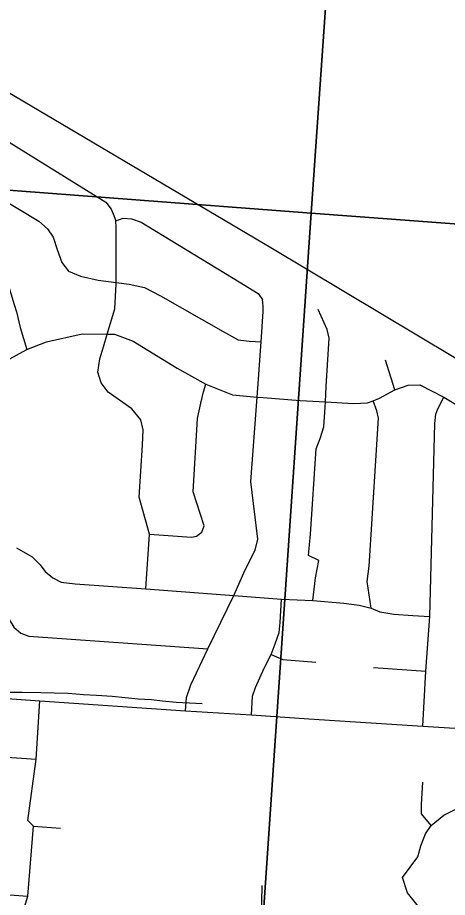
# Model space of a CAD drawing. Extents: x 114604 to 551442, y 316898 to 567001.
# Drawn here: x 246412 to 248711, y 371163 to 375870 of the extents above; entities that cross this region are included whole.
import ezdxf

# ---------------------------------------------------------------- set-up
doc = ezdxf.new("R2010")
doc.units = 0
for name, color, linetype in [('GE_P_Alignment_1000_Bearings', 7, 'Continuous'), ('GE_P_Alignment_100_Cardinal_Points', 7, 'Continuous'), ('PM_P_Cells', 7, 'Continuous'), ('SN_P_Signs', 7, 'Continuous')]:
    doc.layers.add(name, color=color, linetype=linetype)

msp = doc.modelspace()

# ---------------------------------------------------------------- linework, layer by layer
at = {"layer": 'GE_P_Alignment_1000_Bearings'}
msp.add_lwpolyline([(250508.7, 372998), (247766.3, 374638.2), (246195.1, 375567.8), (245437.2, 376027.6), (245090.6, 376222.4), (244780.5, 376326.4), (244598.6, 376352.8), (244209.5, 376384.3), (241175.5, 376619.7), (239126, 376782.8), (237186, 376936.8), (236633, 376943.8), (236087.9, 376906.7), (235729, 376838.1), (235500.2, 376784.4), (235156.1, 376700.1), (234744.8, 376558.4), (233651.7, 376170.5), (229917.7, 374911.8), (224941.6, 373260.9), (221439, 372074.3)], dxfattribs=at)
at = {"layer": 'GE_P_Alignment_100_Cardinal_Points'}
for p, q in [((248430.1, 373879.3), (248379.2, 374037.2)), ((248315.2, 372394.1), (248595.7, 372374.5)), ((246498.1, 371544.8), (246641.8, 371534.4)), ((247712.5, 370867.8), (247720.3, 371226.5))]:
    msp.add_line(p, q, dxfattribs=at)
for points in [[(244763.3, 374247.1), (244773.8, 374287), (244796.4, 374342.8), (244829, 374390.5), (244942.5, 374470.7), (245425.2, 374811.5), (245680.2, 374986.3), (245945.6, 375168.2), (246107.8, 375279.5), (246142.1, 375303.1), (246180.1, 375306.6), (246299, 375244.9), (246885.2, 374882.5), (246912.6, 374846.1), (246924.3, 374819.8), (246937.8, 374783.6)], [(245945.6, 375168.2), (245986, 375120.8), (246059.1, 375057.7), (246205.7, 374973.6), (246526.6, 374781), (246571.9, 374740.3), (246603.3, 374695.8), (246624.4, 374629.4), (246649.5, 374560.9), (246684.8, 374514.4), (246748.3, 374487.5), (246843.9, 374466.2), (246939.4, 374453.3), (247009.2, 374444), (247090.9, 374426.9), (247176.1, 374381.7), (247511, 374190.9), (247592.2, 374145.7), (247650, 374139), (247714.4, 374136)], [(245680.2, 374986.3), (245739.9, 374917.6), (245852.7, 374841.9), (245906.1, 374808.3), (246102.2, 374684.3), (246145.5, 374658.7), (246240.9, 374602.4), (246315.8, 374531.3), (246358.7, 374452.5), (246394.2, 374336.2), (246406.5, 374295.6), (246425.5, 374213.2), (246462.5, 374094.8)], [(247098.5, 372815), (247117.2, 373106.9), (247062.5, 373305), (247080, 373583.3), (247083.1, 373665.5), (247071.8, 373717.7), (247022.6, 373776.5), (246896.1, 373866.3), (246858.8, 373916.9), (246841.5, 373973.2), (246852.4, 374045.2), (246871.2, 374109.1), (246891.5, 374177), (246931.7, 374312.7), (246939.4, 374444.9), (246939.4, 374453.3), (246940.1, 374655.3), (246939.3, 374747.5), (246937.8, 374783.6)], [(246937.8, 374783.6), (246977.9, 374797.1), (247021.7, 374794.5), (247073.4, 374775.8), (247598.2, 374456.3), (247699.2, 374394.8), (247711, 374376.6), (247722.8, 374362.4)], [(247310.7, 372161.1), (247316.2, 372233.2), (247339.2, 372300.2), (247429.8, 372492.8), (247568.4, 372778.5), (247629.9, 372916.1), (247682.1, 373021.5), (247696.4, 373079.8), (247660.3, 373389.3), (247693.2, 373840.2), (247696.7, 373887.8), (247714.4, 374136), (247725.9, 374298.3), (247726.3, 374326.3), (247722.8, 374362.4)], [(247990.5, 372751.2), (248005.2, 372872.8), (248022.8, 372965), (247968.6, 372992.5), (247978.1, 373106.6), (248009.9, 373563.1), (248030.6, 373618.9), (248049.3, 373680.8), (248056.7, 373786.9), (248058.3, 373814.3), (248063.5, 373897.4), (248079.4, 374155.4), (248068, 374201.6), (248019.4, 374308.5)], [(246238.8, 373973.1), (246462.5, 374094.8), (246566.2, 374135.2), (246758.3, 374178.7), (246891.5, 374177), (246930, 374176.5), (247031.3, 374139), (247265, 373995.7), (247419, 373908.9), (247562.5, 373851.5), (247693.2, 373840.2), (247726, 373837.4), (247923.4, 373822.7), (248058.3, 373814.3), (248208.6, 373805), (248284.5, 373810), (248313.7, 373820.4), (248347.9, 373834.4), (248430.1, 373879.3)], [(247397.6, 373116.7), (247410.3, 373151.5), (247352.2, 373333.3), (247375.3, 373725.8), (247392.3, 373807.7), (247407, 373867.6), (247419, 373908.9)], [(248430.1, 373879.3), (248501.2, 373903.3), (248563.2, 373906.5), (248691.9, 373840.4), (248996.2, 373656.1), (249486.1, 373345.3)], [(248580.5, 372080), (248595.7, 372374.5), (248617.1, 372665.4), (248644.3, 373699), (248649, 373749.1), (248659.3, 373777), (248691.9, 373840.4)], [(248302.5, 372710.9), (248282.2, 372854.1), (248293.2, 372936.2), (248326.1, 373472.8), (248343.3, 373727), (248333.8, 373767.2), (248313.7, 373820.4)], [(247117.2, 373106.9), (247343, 373091.1), (247369.9, 373096.6), (247397.6, 373116.7)], [(246406.7, 373034), (246489.6, 372986), (246530.6, 372945.1), (246559.6, 372907.5), (246601.5, 372873.9), (246645, 372850.8), (246720.6, 372841.8), (247098.5, 372815), (247568.4, 372778.5), (247822.9, 372759.5), (247990.5, 372751.2), (248156.4, 372737.6), (248239, 372726.9), (248302.5, 372710.9), (248350.4, 372690.4), (248424.2, 372678.8), (248525.9, 372670.8), (248617.1, 372665.4)], [(246102.9, 372791.3), (246137.7, 372776), (246260.2, 372764.7), (246300.3, 372745.9), (246319.5, 372730.4), (246351.1, 372686.4), (246367.8, 372650), (246391.6, 372608.5), (246429.1, 372576.7), (246472.6, 372561.3), (247429.8, 372492.8)], [(247663.3, 372139.4), (247669.5, 372240.1), (247684, 372286.3), (247731, 372389.9), (247768.6, 372463.1), (247789.9, 372520.5), (247811.2, 372581.5), (247816, 372634.4), (247822.9, 372759.5)], [(247768.6, 372463.1), (247830.5, 372435.7), (248006.8, 372421.4)], [(244170.3, 372388.5), (244809.1, 372343.6), (245267.8, 372308.7), (245758.5, 372269.7), (246531.6, 372214.5), (247310.7, 372161.1), (247663.3, 372139.4), (247970.8, 372119), (248580.5, 372080), (248923.6, 372057.3)], [(246438.1, 370983), (246430.7, 371053.1), (246466.5, 371170.7), (246498.1, 371544.8), (246467.4, 371575.6), (246512.1, 371902.7), (246531.6, 372214.5)], [(248785.3, 370695.5), (248784.9, 370815.8), (248779.5, 370832.7), (248763.8, 370882.2), (248726.6, 370940.7), (248665.7, 371011.7), (248592.2, 371082), (248555.3, 371117.3), (248498.3, 371188.2), (248471.4, 371270.7), (248553.4, 371380.1), (248568.2, 371438.8), (248593.4, 371502.8), (248624.3, 371548.2), (248691.6, 371602.5), (248821.4, 371667.7), (248861.1, 371699.2), (248888.5, 371744.6), (248906.4, 371784.6), (248908.7, 371837.6), (248923.6, 372057.3)], [(244780.4, 371991.8), (244822.8, 372018.1), (244868.8, 372021.9), (245354.3, 371983.8), (245420.3, 371980.8), (245669.6, 371963.5), (245932.8, 371944.5), (246222, 371922.3), (246512.1, 371902.7)], [(248624.3, 371548.2), (248572.6, 371611.2), (248573.1, 371659.8), (248580.1, 371780.5)], [(245608.5, 371278.8), (245649.6, 371238.3), (245713.4, 371224), (245886.5, 371212.2), (246466.5, 371170.7)]]:
    msp.add_lwpolyline(points, dxfattribs=at)
at = {"layer": 'PM_P_Cells'}
msp.add_lwpolyline([(246357, 372260.8), (246436.9, 372260.9), (246536.7, 372259), (246608.6, 372257.1), (246682.4, 372255.2), (246764.3, 372249.3), (246834.2, 372245.3), (246918.1, 372239.4), (246988, 372233.5), (247057.9, 372225.6), (247127.8, 372221.6), (247187.7, 372215.7), (247259.6, 372207.8), (247331.5, 372203.8), (247399.3, 372199.9)], dxfattribs=at)
at = {"layer": 'SN_P_Signs'}
for points in [[(245687.3, 380353), (248354.5, 380164.5), (247982.7, 374824.2), (245308.4, 375027.2)], [(248354.5, 380164.5), (251069.4, 379973.5), (250731.5, 374618.9), (247982.7, 374824.2)], [(245308.4, 375027.2), (247982.7, 374824.2), (247615.2, 369437.9), (244964.1, 369640.7)], [(247982.7, 374824.2), (250731.5, 374618.9), (250384.4, 369240.7), (247753.2, 369434.4), (247615.2, 369437.9)]]:
    msp.add_lwpolyline(points, close=True, dxfattribs=at)

doc.saveas('drawing.dxf')
